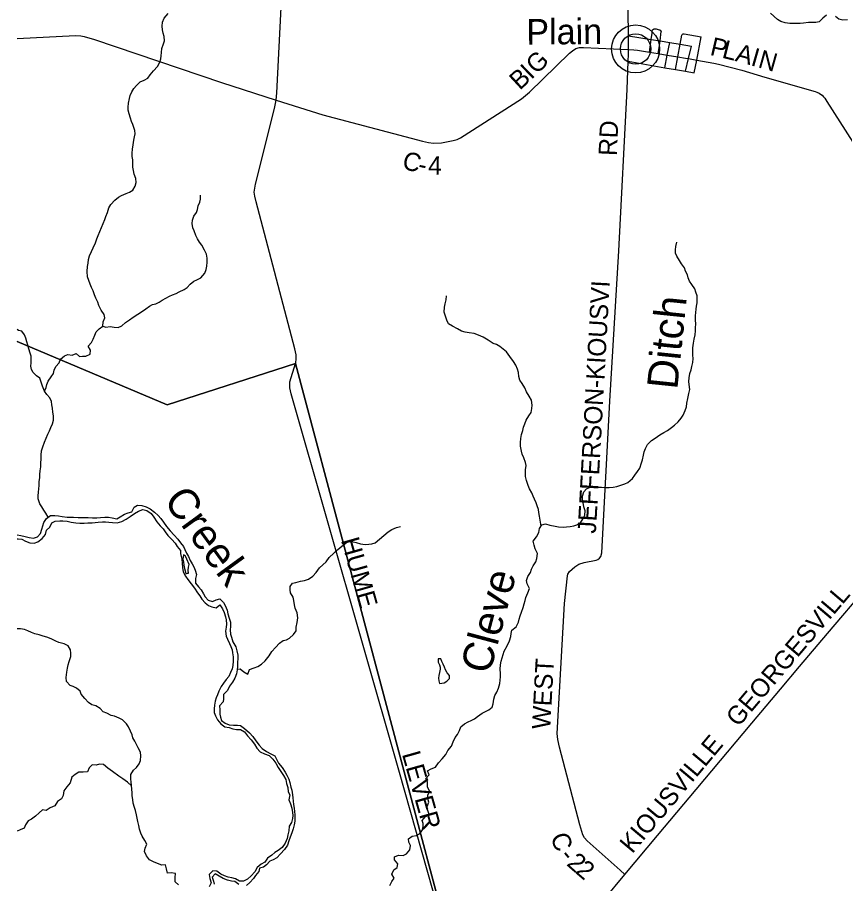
# Model space of a CAD drawing. Extents: x 114843 to 284848, y 317643 to 566895.
# Drawn here: x 114843 to 128377, y 328264 to 342447 of the extents above; entities that cross this region are included whole.
import ezdxf

# ---------------------------------------------------------------- set-up
doc = ezdxf.new("R2010")
doc.units = 0
for name, color, linetype in [('GM_X_County_Road', 7, 'Continuous'), ('GM_X_County_Road_Text', 7, 'Continuous'), ('GM_X_Major_River', 7, 'Continuous'), ('GM_X_Major_River_Text', 7, 'Continuous'), ('GM_X_Minor_Lake', 7, 'Continuous'), ('GM_X_Minor_River', 7, 'Continuous'), ('GM_X_Minor_River_Text', 7, 'Continuous'), ('GM_X_Township', 7, 'Continuous'), ('GM_X_Township_Road', 7, 'Continuous'), ('GM_X_Township_Road_Text', 7, 'Continuous'), ('GM_X_Unincorporated', 7, 'Continuous'), ('GM_X_Unincorporated_Location', 7, 'Continuous'), ('GM_X_Unincorporated_Text', 7, 'Continuous')]:
    doc.layers.add(name, color=color, linetype=linetype)

msp = doc.modelspace()

# ---------------------------------------------------------------- linework, layer by layer
at = {"layer": 'GM_X_County_Road'}
for p, q in [((124841, 341922), (124841, 342147)), ((125186, 341878), (125328, 341853)), ((125328, 341853), (125476, 341828)), ((125476, 341828), (125648, 341800)), ((125648, 341800), (125772, 341780)), ((125772, 341780), (125823, 341771)), ((125823, 341771), (125957, 341747))]:
    msp.add_line(p, q, dxfattribs=at)
for points in [[(124841, 342147), (124831, 342985), (124810, 344231), (124795, 345051), (124796, 345182), (124800, 345247), (124811, 345316), (124836, 345409), (124854, 345462), (125013, 346020), (125247, 346825), (125316, 347079), (125382, 347314)], [(114843, 342100), (115797, 342148), (115882, 342146), (115939, 342136), (116104, 342086), (118185, 341383), (119076, 341090)], [(119076, 341090), (119839, 340852), (121474, 340420), (121570, 340398), (121649, 340387), (121780, 340393), (121973, 340429), (122036, 340449), (122095, 340476), (123090, 341112), (123220, 341221), (123878, 341859), (123924, 341900), (123978, 341936), (124040, 341953), (124107, 341955), (124841, 341922)], [(124838, 341729), (124841, 341837), (124841, 341922)], [(124841, 341922), (124926, 341916), (124991, 341909), (125186, 341878)], [(124781, 328414), (124706, 328486), (124164, 328963), (124122, 329013), (124094, 329066), (124044, 329228), (123711, 330497), (123683, 330625), (123676, 330721), (123792, 332852), (123842, 333304), (123849, 333329), (123878, 333375), (123962, 333451), (124031, 333497), (124118, 333524), (124312, 333560), (124342, 333573), (124368, 333594), (124387, 333620), (124404, 333683), (124536, 336161), (124681, 338627), (124820, 341265), (124838, 341729)], [(125957, 341747), (126239, 341696), (126316, 341680), (126507, 341632), (126696, 341580), (127074, 341469), (127893, 341232), (127924, 341222), (127959, 341206), (127982, 341192), (128008, 341171), (128031, 341148), (128051, 341122), (128087, 341068), (128723, 340073)], [(124781, 328414), (125316, 329052), (125949, 329804), (126859, 330894), (127327, 331448), (127638, 331819), (128097, 332361), (128756, 333133), (129561, 334082), (130652, 335346), (131099, 335868), (131378, 336190), (131463, 336295)], [(123431, 326808), (123505, 326892), (123677, 327094), (124033, 327521), (124438, 328002), (124781, 328414)]]:
    msp.add_lwpolyline(points, dxfattribs=at)
at = {"layer": 'GM_X_Major_River'}
for points in [[(115712, 334263), (115764, 334265), (115840, 334259), (115894, 334257), (115952, 334261), (116004, 334260), (116072, 334252), (116146, 334254), (116204, 334260), (116274, 334264), (116332, 334262), (116396, 334254), (116470, 334236), (116528, 334268), (116594, 334316), (116658, 334336), (116718, 334354), (116754, 334426), (116810, 334463), (116880, 334457), (116948, 334435), (117016, 334399), (117086, 334345), (117148, 334294), (117189, 334244), (117235, 334180), (117283, 334114), (117343, 334038), (117407, 333972), (117471, 333902), (117515, 333844), (117559, 333784), (117585, 333733), (117609, 333677), (117641, 333623), (117673, 333557), (117705, 333501), (117732, 333449), (117754, 333397), (117774, 333327), (117760, 333258), (117758, 333186), (117808, 333126), (117850, 333076), (117886, 333012), (117916, 332958), (117964, 332906), (118034, 332882), (118096, 332910), (118158, 332928), (118216, 332870), (118242, 332816), (118276, 332744), (118284, 332682), (118309, 332611), (118329, 332543), (118329, 332473), (118323, 332421), (118331, 332351), (118347, 332299), (118369, 332221), (118415, 332144), (118433, 332076), (118449, 332004), (118453, 331944), (118447, 331890), (118445, 331820), (118441, 331766), (118429, 331697), (118401, 331629), (118361, 331565), (118314, 331497), (118280, 331429), (118214, 331362), (118218, 331292), (118208, 331242), (118152, 331176), (118154, 331112), (118156, 331042), (118168, 330989), (118182, 330937), (118244, 330891), (118308, 330867), (118380, 330859), (118446, 330857), (118496, 330855), (118562, 330807), (118640, 330733), (118698, 330673), (118743, 330603), (118801, 330531), (118847, 330479), (118919, 330427), (118991, 330389), (119055, 330355), (119083, 330305), (119117, 330236), (119173, 330164), (119225, 330090), (119251, 330038), (119283, 329974)], [(116288, 334188), (116342, 334184), (116402, 334176), (116478, 334174), (116550, 334196), (116622, 334230), (116688, 334276), (116760, 334326), (116824, 334364), (116896, 334388), (116964, 334371), (117030, 334326), (117078, 334264), (117123, 334190), (117179, 334122), (117231, 334072), (117261, 334022), (117305, 333966), (117369, 333900), (117423, 333838), (117457, 333785), (117515, 333719), (117515, 333667), (117535, 333579), (117541, 333513), (117545, 333439), (117557, 333367), (117592, 333298), (117630, 333246), (117688, 333174), (117740, 333102), (117790, 333026), (117830, 332974), (117864, 332924), (117916, 332862), (117970, 332816), (118024, 332796), (118096, 332778), (118158, 332830), (118202, 332762), (118226, 332704), (118249, 332633), (118259, 332583), (118267, 332515), (118261, 332461), (118247, 332397), (118257, 332315), (118279, 332265), (118313, 332198), (118337, 332148), (118357, 332094), (118363, 332044), (118373, 331978), (118373, 331906), (118369, 331834), (118355, 331783), (118333, 331723), (118303, 331657), (118259, 331605), (118215, 331545), (118179, 331493), (118139, 331416), (118116, 331358), (118096, 331304), (118080, 331252), (118068, 331186), (118062, 331126), (118064, 331068), (118086, 331011), (118118, 330945), (118170, 330883), (118240, 330833), (118306, 330821), (118366, 330801), (118430, 330787), (118494, 330787), (118560, 330751), (118608, 330685), (118666, 330619), (118723, 330547), (118759, 330481), (118815, 330421), (118885, 330389), (118961, 330361), (119025, 330301), (119073, 330236), (119109, 330168), (119153, 330100), (119197, 330036), (119237, 329972), (119247, 329906), (119267, 329838), (119274, 329770), (119300, 329717), (119286, 329639), (119314, 329571), (119336, 329501), (119344, 329431), (119348, 329381), (119346, 329331), (119326, 329268)], [(114843, 333974), (114903, 333962), (114969, 333946), (115039, 333930), (115106, 333922), (115172, 333944), (115224, 333998), (115245, 334068), (115261, 334121), (115277, 334177), (115319, 334245), (115385, 334293), (115457, 334289), (115517, 334285), (115574, 334275), (115658, 334265), (115712, 334263)], [(114843, 333907), (114859, 333910), (114917, 333902), (114974, 333870), (115050, 333844), (115116, 333840), (115180, 333860), (115248, 333914), (115302, 333982), (115320, 334052), (115374, 334103), (115408, 334169), (115462, 334201), (115536, 334207), (115586, 334207), (115658, 334201), (115722, 334185), (115800, 334173), (115868, 334167), (115938, 334165), (115998, 334169), (116066, 334173), (116116, 334177), (116166, 334183), (116238, 334190), (116288, 334188)], [(117561, 333649), (117553, 333577), (117559, 333532), (117567, 333476), (117579, 333426), (117587, 333384), (117601, 333338), (117626, 333345)], [(117626, 333345), (117641, 333350), (117639, 333398), (117645, 333448), (117655, 333492), (117615, 333576), (117593, 333625), (117561, 333649)], [(119283, 329974), (119299, 329922), (119319, 329844), (119332, 329794), (119344, 329721), (119352, 329671), (119354, 329615), (119360, 329559), (119374, 329503), (119380, 329445), (119382, 329391), (119384, 329341), (119382, 329289), (119374, 329226), (119358, 329160), (119332, 329096), (119304, 329024), (119286, 328966), (119264, 328894), (119214, 328823), (119150, 328755), (119090, 328685), (119026, 328655), (118974, 328635), (118920, 328573), (118870, 328532), (118804, 328518), (118794, 328466), (118742, 328400), (118706, 328348), (118648, 328282), (118594, 328235)], [(119326, 329268), (119290, 329204), (119282, 329128), (119270, 329066), (119256, 329006), (119226, 328930), (119174, 328859), (119108, 328805), (119058, 328773), (119006, 328733), (118938, 328681), (118894, 328615), (118830, 328582), (118764, 328528), (118726, 328460), (118670, 328394), (118606, 328336), (118542, 328306), (118478, 328308), (118414, 328346), (118350, 328358), (118292, 328370), (118230, 328390), (118174, 328422), (118106, 328470), (118040, 328472), (117984, 328415), (117992, 328347), (118012, 328277), (117980, 328213)], [(118466, 328253), (118400, 328299), (118348, 328305), (118280, 328319), (118212, 328347), (118146, 328385), (118082, 328427), (118028, 328369), (118050, 328307), (118064, 328257)]]:
    msp.add_lwpolyline(points, dxfattribs=at)
at = {"layer": 'GM_X_Minor_Lake'}
for points in [[(121742, 331944), (121727, 331943), (121727, 331893), (121749, 331847), (121759, 331807), (121759, 331775), (121749, 331722), (121739, 331674), (121735, 331628), (121737, 331586), (121751, 331544)], [(121751, 331544), (121827, 331552), (121871, 331580), (121913, 331624), (121915, 331672), (121877, 331718), (121847, 331764), (121833, 331809), (121811, 331857), (121787, 331903), (121769, 331947), (121742, 331944)]]:
    msp.add_lwpolyline(points, dxfattribs=at)
at = {"layer": 'GM_X_Minor_River'}
for points in [[(116757, 339879), (116741, 339939), (116735, 339995), (116735, 340057), (116733, 340117), (116723, 340167), (116721, 340225), (116729, 340289), (116739, 340358), (116749, 340438), (116761, 340490), (116769, 340542), (116765, 340592), (116747, 340644), (116731, 340694), (116709, 340744), (116694, 340797), (116674, 340865), (116658, 340925), (116656, 340975), (116660, 341041), (116678, 341119), (116690, 341169), (116718, 341227), (116748, 341282), (116790, 341334), (116850, 341390), (116920, 341420), (116978, 341454), (117016, 341506), (117070, 341572), (117136, 341643), (117174, 341715), (117188, 341769), (117196, 341819), (117200, 341871), (117208, 341937), (117236, 342015), (117250, 342065), (117244, 342136), (117228, 342190), (117217, 342244), (117211, 342304), (117217, 342368), (117245, 342434), (117313, 342512)], [(128080, 342483), (128022, 342436), (127958, 342376), (127908, 342364), (127852, 342360), (127788, 342362), (127704, 342352), (127650, 342348), (127596, 342346), (127530, 342344), (127478, 342344), (127404, 342358), (127336, 342378), (127278, 342412), (127165, 342516)], [(128424, 342405), (128350, 342403), (128284, 342415), (128226, 342459)], [(115345, 334264), (115307, 334329), (115275, 334379), (115245, 334431), (115213, 334483), (115185, 334562), (115183, 334616), (115189, 334676), (115195, 334728), (115199, 334784), (115203, 334850), (115209, 334906), (115213, 334963), (115219, 335025), (115225, 335091), (115229, 335155), (115232, 335215), (115232, 335277), (115240, 335352), (115258, 335416), (115288, 335494), (115316, 335558), (115342, 335624), (115368, 335680), (115392, 335733), (115416, 335793), (115434, 335851), (115436, 335921), (115426, 335985), (115416, 336051), (115410, 336103), (115400, 336156), (115376, 336216), (115328, 336274), (115286, 336328), (115316, 336386), (115323, 336436), (115349, 336490), (115397, 336560), (115433, 336619), (115445, 336673), (115471, 336729), (115529, 336789), (115549, 336849), (115615, 336907), (115671, 336929), (115739, 336917), (115805, 336942), (115859, 336896), (115911, 336902), (115965, 336902), (116035, 336932), (116039, 336998), (116001, 337066), (116059, 337124), (116083, 337180), (116113, 337244), (116131, 337297), (116181, 337349), (116241, 337389), (116249, 337463), (116275, 337529), (116261, 337585), (116213, 337655), (116179, 337730), (116159, 337782), (116129, 337848), (116107, 337902), (116081, 337972), (116055, 338022), (116032, 338078), (116012, 338138), (115990, 338199), (115984, 338285), (115992, 338367), (116000, 338421), (116008, 338485), (116026, 338543), (116056, 338615), (116082, 338672), (116120, 338758), (116146, 338822), (116168, 338874), (116194, 338940), (116220, 339004), (116246, 339073), (116272, 339135), (116290, 339187), (116318, 339251), (116342, 339331), (116370, 339385), (116439, 339454), (116499, 339502), (116549, 339532), (116626, 339564), (116680, 339584), (116732, 339620), (116772, 339684), (116787, 339742), (116783, 339809), (116757, 339879)], [(116241, 337389), (116291, 337375), (116361, 337387), (116425, 337375), (116495, 337367), (116553, 337399), (116615, 337451), (116679, 337497), (116737, 337540), (116815, 337586), (116877, 337624), (116943, 337674), (117003, 337718), (117057, 337744), (117107, 337758), (117161, 337782), (117211, 337817), (117331, 337881), (117381, 337905), (117441, 337927), (117491, 337951), (117570, 337991), (117619, 338023), (117669, 338081), (117729, 338130), (117779, 338148), (117847, 338184), (117911, 338260), (117931, 338320), (117945, 338372), (117949, 338440), (117947, 338507), (117937, 338569), (117907, 338637), (117863, 338719), (117823, 338769), (117793, 338821), (117765, 338875), (117735, 338951), (117713, 339001), (117703, 339070), (117707, 339124), (117733, 339194), (117773, 339250), (117790, 339304), (117804, 339364), (117828, 339420), (117840, 339471), (117838, 339537)], [(125790, 336069), (125798, 336132), (125810, 336206), (125830, 336288), (125842, 336354), (125836, 336434), (125830, 336486), (125832, 336543), (125846, 336619), (125864, 336677), (125880, 336733), (125896, 336795), (125898, 336863), (125894, 336915), (125893, 337036), (125907, 337114), (125917, 337178), (125933, 337248), (125939, 337314), (125939, 337370), (125945, 337423), (125939, 337493), (125937, 337559), (125941, 337617), (125949, 337671), (125955, 337721), (125965, 337775), (125965, 337829), (125963, 337886), (125943, 337948), (125925, 338002), (125875, 338072), (125840, 338130), (125818, 338180), (125806, 338230), (125776, 338292), (125756, 338344), (125708, 338412), (125674, 338464), (125630, 338535), (125612, 338585), (125610, 338639), (125618, 338695), (125630, 338765)], [(123412, 334119), (123394, 334213), (123386, 334283), (123376, 334339), (123368, 334390), (123348, 334448), (123332, 334498), (123304, 334558), (123282, 334608), (123258, 334662), (123222, 334726), (123198, 334782), (123172, 334863), (123158, 334931), (123157, 334981), (123159, 335039), (123167, 335109), (123159, 335161), (123127, 335235), (123103, 335295), (123089, 335346), (123075, 335428), (123077, 335486), (123081, 335552), (123091, 335618), (123111, 335684), (123123, 335736), (123147, 335793), (123167, 335853), (123213, 335925), (123247, 335979), (123261, 336043), (123267, 336097), (123253, 336180), (123216, 336248), (123170, 336318), (123144, 336384), (123104, 336452), (123066, 336508), (123046, 336566), (123040, 336632), (123028, 336686), (122996, 336755), (122958, 336813), (122902, 336895), (122844, 336969), (122790, 337017), (122737, 337061), (122683, 337089), (122627, 337107), (122545, 337161), (122463, 337213), (122389, 337243), (122317, 337271), (122235, 337283), (122167, 337291), (122111, 337307), (122045, 337347), (121963, 337389), (121895, 337431), (121871, 337489), (121847, 337557), (121828, 337621), (121832, 337700), (121844, 337758), (121860, 337822), (121864, 337890)], [(115286, 336328), (115257, 336408), (115233, 336476), (115211, 336538), (115157, 336580), (115103, 336634), (115075, 336684), (115065, 336737), (115067, 336793), (115071, 336849), (115069, 336899), (115053, 336949), (115031, 337021), (115015, 337079), (114997, 337135), (114981, 337194), (114961, 337250), (114916, 337308), (114860, 337322), (114843, 337338)], [(122556, 331109), (122612, 331153), (122630, 331210), (122638, 331284), (122654, 331344), (122686, 331398), (122716, 331466), (122734, 331540), (122744, 331597), (122746, 331653), (122748, 331707), (122742, 331775), (122748, 331845), (122760, 331905), (122776, 331959), (122790, 332016), (122810, 332072), (122856, 332156), (122894, 332238), (122918, 332310), (122922, 332360), (122935, 332417), (123005, 332467), (123041, 332543), (123055, 332595), (123071, 332647), (123089, 332711), (123119, 332788), (123135, 332848), (123149, 332898), (123161, 332952), (123197, 333024), (123223, 333094), (123185, 333175), (123171, 333225), (123197, 333293), (123237, 333359), (123255, 333411), (123281, 333465), (123325, 333534), (123343, 333588), (123351, 333668), (123317, 333744), (123299, 333806), (123282, 333872), (123334, 333943), (123372, 334011), (123386, 334077), (123426, 334141), (123484, 334157), (123554, 334133), (123644, 334117), (123697, 334105), (123775, 334099), (123829, 334105), (123887, 334109), (123945, 334121), (123997, 334140), (124059, 334180), (124093, 334234), (124125, 334298), (124133, 334368), (124113, 334434), (124098, 334506), (124090, 334557), (124090, 334609), (124112, 334679), (124152, 334731), (124204, 334751), (124278, 334757), (124346, 334755), (124400, 334753), (124460, 334751), (124526, 334751), (124591, 334755), (124653, 334766), (124733, 334792), (124783, 334808), (124833, 334832), (124905, 334896), (124945, 334952), (124989, 335012), (125025, 335065), (125056, 335153), (125068, 335205), (125084, 335279), (125098, 335333), (125120, 335391), (125154, 335454), (125218, 335518), (125280, 335558), (125352, 335614), (125418, 335650), (125480, 335684), (125542, 335730), (125596, 335771), (125656, 335825), (125704, 335883), (125738, 335937), (125770, 336009), (125790, 336069)], [(118442, 331778), (118489, 331784), (118551, 331732), (118612, 331695), (118641, 331770), (118717, 331800), (118780, 331822), (118838, 331858), (118899, 331914), (118961, 331994), (119009, 332065), (119069, 332129), (119133, 332203), (119193, 332247), (119245, 332257), (119297, 332281), (119359, 332344), (119407, 332404), (119407, 332464), (119421, 332540), (119433, 332616), (119421, 332696), (119389, 332777), (119379, 332827), (119369, 332901), (119353, 332957), (119313, 333027), (119305, 333077), (119305, 333127), (119343, 333186), (119399, 333196), (119477, 333214), (119541, 333228), (119607, 333252), (119679, 333298), (119731, 333358), (119787, 333436), (119843, 333485), (119897, 333535), (119947, 333603), (120021, 333675), (120085, 333735), (120153, 333788), (120227, 333848), (120279, 333868), (120335, 333862), (120387, 333848), (120459, 333830), (120535, 333818), (120591, 333820), (120645, 333830), (120699, 333846), (120767, 333902), (120837, 333965), (120907, 334023), (120969, 334065), (121045, 334093), (121111, 334111)], [(117478, 328245), (117426, 328297), (117426, 328363), (117428, 328431), (117358, 328443), (117299, 328439), (117285, 328505), (117269, 328575), (117205, 328567), (117137, 328597), (117069, 328621), (117003, 328655), (116955, 328721), (116925, 328793), (116933, 328843), (116959, 328912), (116931, 328972), (116883, 329042), (116863, 329092), (116843, 329156), (116829, 329214), (116814, 329282), (116802, 329336), (116792, 329393), (116776, 329461), (116758, 329513), (116740, 329583), (116730, 329643), (116724, 329705), (116722, 329755), (116714, 329808), (116710, 329876), (116706, 329926), (116700, 329982), (116698, 330050), (116742, 330120), (116792, 330166), (116836, 330227), (116856, 330279), (116866, 330355), (116856, 330415), (116819, 330487), (116795, 330543), (116765, 330599), (116733, 330652), (116719, 330702), (116693, 330762), (116661, 330830), (116631, 330880), (116563, 330948), (116509, 330972), (116433, 331004), (116379, 331020), (116309, 331058), (116245, 331078), (116197, 331130), (116128, 331174), (116060, 331194), (116006, 331232), (115946, 331298), (115886, 331367), (115872, 331417), (115812, 331463), (115758, 331491), (115706, 331511), (115650, 331575), (115644, 331641), (115654, 331727), (115664, 331795), (115674, 331845), (115692, 331900), (115718, 331982), (115720, 332038), (115715, 332092), (115675, 332156), (115607, 332190), (115523, 332212), (115471, 332232), (115397, 332274), (115323, 332298), (115263, 332314), (115199, 332340), (115131, 332356), (115075, 332376), (115017, 332404), (114959, 332426), (114897, 332438), (114845, 332438), (114843, 332438)], [(120936, 328237), (120968, 328300), (121008, 328354), (120972, 328422), (121002, 328492), (121056, 328530), (121070, 328590), (121011, 328652), (121013, 328702), (121081, 328729), (121154, 328727), (121208, 328751), (121263, 328821), (121277, 328887), (121249, 328943), (121243, 328997), (121303, 329043), (121371, 329052), (121423, 329078), (121467, 329134), (121483, 329196), (121481, 329248), (121467, 329298), (121519, 329362), (121581, 329401), (121551, 329471), (121545, 329525), (121575, 329597), (121561, 329661), (121559, 329715), (121585, 329781), (121553, 329852), (121555, 329930), (121527, 329988), (121579, 330046), (121551, 330114), (121613, 330144), (121683, 330170), (121735, 330245), (121795, 330309), (121851, 330377), (121884, 330447), (121944, 330513), (121972, 330584), (122008, 330656), (122044, 330708), (122076, 330772), (122096, 330830), (122156, 330882), (122218, 330913), (122268, 330937), (122322, 330963), (122372, 331001), (122448, 331053), (122500, 331083), (122556, 331109)], [(116710, 329866), (116644, 329926), (116568, 329980), (116506, 330022), (116398, 330098), (116323, 330154), (116253, 330218), (116185, 330220), (116133, 330202), (116065, 330212), (116019, 330158), (115989, 330096), (115919, 330090), (115851, 330091), (115787, 330049), (115735, 330007), (115707, 329917), (115653, 329851), (115605, 329783), (115593, 329710), (115567, 329652), (115501, 329608), (115455, 329538), (115381, 329504), (115317, 329462), (115253, 329471), (115201, 329423), (115141, 329367), (115075, 329323), (115023, 329295), (114975, 329229), (114953, 329175), (114887, 329144), (114843, 329123)]]:
    msp.add_lwpolyline(points, dxfattribs=at)
at = {"layer": 'GM_X_Township'}
for points in [[(129991, 327502), (128194, 325871), (127059, 326093), (126624, 326181), (126054, 326291), (125583, 326385), (125422, 326415), (125011, 326497), (124298, 326635), (123978, 326701), (123656, 326763), (123430, 326811), (122013, 327092), (121964, 327120), (119393, 336781), (117296, 336105), (114843, 337142)], [(114843, 337142), (117296, 336105), (119393, 336781), (121964, 327120), (116066, 325246), (115465, 324791), (114843, 324320)]]:
    msp.add_lwpolyline(points, dxfattribs=at)
at = {"layer": 'GM_X_Township_Road'}
for p, q in [((124841, 342147), (125213, 342085)), ((125359, 342061), (125377, 342216)), ((125957, 341747), (126031, 342130)), ((125186, 341878), (125213, 342085)), ((125213, 342085), (125359, 342061)), ((125359, 342061), (125517, 342035)), ((125476, 341828), (125517, 342035)), ((125517, 342035), (125686, 342007)), ((125648, 341800), (125686, 342007)), ((125686, 342007), (125871, 341977)), ((125823, 341771), (125871, 341977)), ((125437, 341623), (125476, 341828)), ((124838, 341729), (125437, 341623)), ((125610, 341593), (125648, 341800)), ((125775, 341564), (125823, 341771)), ((125915, 341539), (125957, 341747)), ((125437, 341623), (125610, 341593)), ((125610, 341593), (125775, 341564)), ((125775, 341564), (125915, 341539))]:
    msp.add_line(p, q, dxfattribs=at)
for points in [[(119076, 341090), (119088, 341212), (119275, 344874), (119279, 345136), (119273, 346149), (119284, 346289), (119304, 346341), (119350, 346427), (121279, 349707), (121346, 349833)], [(125213, 342085), (125227, 342189), (125228, 342209), (125236, 342240), (125248, 342254), (125261, 342259), (125277, 342259), (125294, 342257), (125342, 342245), (125354, 342240), (125368, 342230), (125374, 342223), (125377, 342216)], [(125686, 342007), (125714, 342154), (125719, 342166), (125725, 342171)], [(125725, 342171), (125737, 342177), (125750, 342176), (126031, 342130)], [(125328, 341853), (125353, 342018), (125359, 342061)], [(119394, 336778), (119398, 336791), (119405, 336856), (119402, 336921), (119383, 337018), (118751, 339426), (118727, 339522), (118720, 339587), (118742, 339716), (119048, 340954), (119076, 341090)], [(121966, 327117), (121957, 327122), (121920, 327175), (121097, 330084), (119321, 336284), (119302, 336380), (119300, 336478), (119394, 336778)]]:
    msp.add_lwpolyline(points, dxfattribs=at)
at = {"layer": 'GM_X_Unincorporated'}
for radius in [393, 249]:
    msp.add_circle((124958, 341929), radius, dxfattribs=at)
at = {"layer": 'GM_X_Unincorporated_Location'}
msp.add_line((124958, 341929), (124958, 341929), dxfattribs=at)

# ---------------------------------------------------------------- texts
at = {"layer": 'GM_X_County_Road_Text'}
for s, height, rotation, p in [('P', 300, 346.7902, (126161, 341835)), ('L', 300, 345.9222, (126357, 341789)), ('A', 300, 344.6674, (126573, 341735)), ('G', 300, 44.1524, (123339, 341502)), ('I', 300, 344.2186, (126827, 341665)), ('N', 300, 344.219, (126946, 341632)), ('I', 300, 44.0817, (123250, 341416)), ('B', 300, 42.6865, (123063, 341244)), ('RD', 300, 87.4504, (124650, 340174)), ('C', 300, 344.4902, (121121, 339977)), ('4', 300, 358.9421, (121561, 339875)), ('-', 300, 348.567, (121382, 339905)), ('JEFFERSON-KIOUSVI', 300.02, 86.8226, (124307, 333990)), ('GEORGESVILL', 300.02, 49.7041, (126638, 330816)), ('WEST', 300, 86.8824, (123560, 330786)), ('KIOUSVILLE', 300, 49.9986, (124901, 328744)), ('C', 300, 289.7241, (123561, 329038)), ('-', 300, 309.649, (123700, 328708)), ('2', 300, 318.8435, (123815, 328575)), ('2', 300, 319.2863, (123956, 328452))]:
    msp.add_text(s, height=height, rotation=rotation, dxfattribs=at).set_placement(p)
at = {"layer": 'GM_X_Major_River_Text'}
msp.add_text('Creek', height=500.2, rotation=306.0845, dxfattribs=at).set_placement((117222, 334537))
at = {"layer": 'GM_X_Minor_River_Text'}
for s, height, rotation, p in [('Ditch', 500.1, 84.0945, (125639, 336344)), ('Cleve', 500.2, 75.0974, (122570, 331677))]:
    msp.add_text(s, height=height, rotation=rotation, dxfattribs=at).set_placement(p)
at = {"layer": 'GM_X_Township_Road_Text'}
for s, rotation, p in [('HUME', 285.8111, (120135, 333888)), ('LEVER', 285.7925, (121133, 330387))]:
    msp.add_text(s, height=300, rotation=rotation, dxfattribs=at).set_placement(p)
at = {"layer": 'GM_X_Unincorporated_Text'}
msp.add_text('Plain', height=417, rotation=0.4116, dxfattribs=at).set_placement((123171, 342001))

doc.saveas('drawing.dxf')
